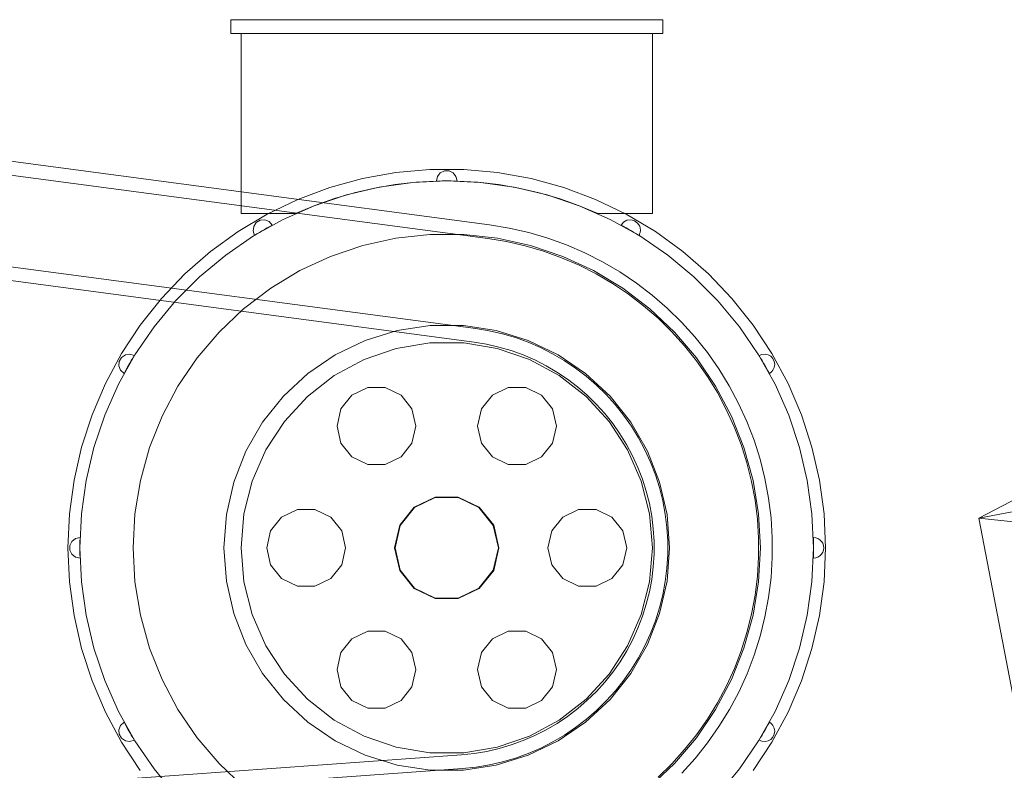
# Model space of a CAD drawing. Header units: millimetres. Extents: x -2233 to 65662, y -50530 to 6847.
# Tile 637 of 656: x 25971 to 26545, y 1487 to 1925. Entities that reach past the tile are written whole.
import ezdxf

# ---------------------------------------------------------------- set-up
doc = ezdxf.new("R2010")
doc.units = ezdxf.units.MM
doc.layers.add('COTAS_P', color=1, linetype='Continuous', lineweight=0)
doc.layers.add('lateral_briquetadora', color=7, linetype='Continuous', lineweight=0)
doc.dimstyles.new('R19_100', dxfattribs={"dimtxt": 250, "dimasz": 150, "dimexe": 150, "dimexo": 80, "dimgap": 100, "dimtad": 1, "dimtih": 1, "dimtoh": 1, "dimdsep": 46, "dimcen": 0.09, "dimadec": 0, "dimazin": 0, "dimtfac": 1, "dimtdec": 4, "dimtofl": 0, "dimtmove": 0, "dimatfit": 3, "dimfxl": 1, "dimtolj": 1, "dimtzin": 0, "dimarcsym": 0})

# ---------------------------------------------------------------- blocks, each defined once
blk = doc.blocks.new('DIM_R32_7')
at = {"layer": 'COTAS_P'}
for p, q in [((24250.07, 2141), (24400.07, 2186)), ((26750.07, 2141), (26600.07, 2186)), ((24250.07, 1241), (24250.07, 2141)), ((24250.07, 2141), (26750.07, 2141)), ((24250.07, 2141), (24400.07, 2096)), ((26750.07, 2141), (26600.07, 2096)), ((26750.07, 1241), (26750.07, 2141))]:
    blk.add_line(p, q, dxfattribs=at)
blk.add_text('2500 P', height=250, dxfattribs=at).set_placement((25500.07, 2241))
blk = doc.blocks.new('DIM_R32_10')
at = {"layer": 'COTAS_P'}
for p, q in [((40140.5, 4243.89), (39984.7, 4259.84)), ((26530.5, 1633.89), (40140.5, 4243.89)), ((40140.5, 4243.89), (40001.65, 4171.45)), ((40310, 3360), (40140.5, 4243.89)), ((26530.5, 1633.89), (26669.34, 1706.34)), ((26700, 750), (26530.5, 1633.89)), ((26530.5, 1633.89), (26686.29, 1617.95))]:
    blk.add_line(p, q, dxfattribs=at)
blk.add_text('13858 P', height=250, rotation=10.85586, dxfattribs=at).set_placement((33316.66, 3037.1))

msp = doc.modelspace()

# ---------------------------------------------------------------- linework, layer by layer
at = {"layer": 'lateral_briquetadora'}
for p, q in [((26245.072, 1804.947), (24498.76, 2036.782)), ((26244.019, 1797.017), (24497.707, 2028.852)), ((26237.044, 1744.478), (24490.733, 1976.313)), ((26235.991, 1736.548), (24489.68, 1968.382)), ((26094.067, 1916.6), (26094.067, 1924.6)), ((26094.067, 1924.6), (26346.067, 1924.6)), ((26346.067, 1924.6), (26346.067, 1916.6)), ((26346.067, 1916.6), (26094.067, 1916.6)), ((26100.067, 1811.6), (26100.067, 1916.6)), ((26100.067, 1916.6), (26340.067, 1916.6)), ((26340.067, 1916.6), (26340.067, 1811.6)), ((26170.89, 1832.059), (26190.402, 1835.6)), ((26190.402, 1835.6), (26210.152, 1837.377)), ((26210.152, 1837.377), (26229.983, 1837.377)), ((26214.662, 1833.203), (26214.067, 1830.6)), ((26216.327, 1835.291), (26214.662, 1833.203)), ((26218.732, 1836.45), (26216.327, 1835.291)), ((26221.403, 1836.45), (26218.732, 1836.45)), ((26223.808, 1835.291), (26221.403, 1836.45)), ((26225.473, 1833.203), (26223.808, 1835.291)), ((26226.067, 1830.6), (26225.473, 1833.203)), ((26229.983, 1837.377), (26249.733, 1835.6)), ((26249.733, 1835.6), (26269.245, 1832.059)), ((26133.209, 1819.816), (26151.775, 1826.783)), ((26151.775, 1826.783), (26170.89, 1832.059)), ((26161.504, 1822.431), (26180.745, 1826.956)), ((26189.923, 1828.466), (26177.976, 1826.42)), ((26180.745, 1826.956), (26200.322, 1829.687)), ((26201.966, 1829.833), (26189.923, 1828.466)), ((26200.322, 1829.687), (26220.067, 1830.6)), ((26214.068, 1830.516), (26201.966, 1829.833)), ((26214.067, 1830.588), (26214.067, 1830.6)), ((26214.068, 1830.576), (26214.067, 1830.588)), ((26214.068, 1830.564), (26214.068, 1830.576)), ((26214.068, 1830.552), (26214.068, 1830.564)), ((26214.068, 1830.516), (26215.782, 1830.557)), ((26214.068, 1830.54), (26214.068, 1830.552)), ((26214.068, 1830.528), (26214.068, 1830.54)), ((26214.068, 1830.516), (26214.068, 1830.528)), ((26215.782, 1830.557), (26217.496, 1830.585)), ((26217.496, 1830.585), (26219.21, 1830.598)), ((26219.21, 1830.598), (26220.925, 1830.598)), ((26220.067, 1830.6), (26239.813, 1829.687)), ((26220.925, 1830.598), (26222.639, 1830.585)), ((26222.639, 1830.585), (26224.353, 1830.557)), ((26224.353, 1830.557), (26226.067, 1830.516)), ((26226.067, 1830.588), (26226.067, 1830.6)), ((26226.067, 1830.576), (26226.067, 1830.588)), ((26226.067, 1830.564), (26226.067, 1830.576)), ((26226.067, 1830.552), (26226.067, 1830.564)), ((26226.067, 1830.54), (26226.067, 1830.552)), ((26226.067, 1830.528), (26226.067, 1830.54)), ((26226.067, 1830.516), (26226.067, 1830.528)), ((26238.169, 1829.833), (26226.067, 1830.516)), ((26250.212, 1828.466), (26238.169, 1829.833)), ((26239.813, 1829.687), (26259.39, 1826.956)), ((26262.159, 1826.42), (26250.212, 1828.466)), ((26259.39, 1826.956), (26278.631, 1822.431)), ((26269.245, 1832.059), (26288.36, 1826.783)), ((26288.36, 1826.783), (26306.926, 1819.816)), ((26142.762, 1816.149), (26161.504, 1822.431)), ((26166.164, 1823.7), (26154.525, 1820.316)), ((26177.976, 1826.42), (26166.164, 1823.7)), ((26273.971, 1823.7), (26262.159, 1826.42)), ((26285.61, 1820.316), (26273.971, 1823.7)), ((26278.631, 1822.431), (26297.373, 1816.149)), ((26115.343, 1811.212), (26133.209, 1819.816)), ((26124.679, 1808.165), (26142.762, 1816.149)), ((26143.096, 1816.278), (26131.914, 1811.6)), ((26154.525, 1820.316), (26143.096, 1816.278)), ((26297.039, 1816.278), (26285.61, 1820.316)), ((26308.221, 1811.6), (26297.039, 1816.278)), ((26297.373, 1816.149), (26315.455, 1808.165)), ((26306.926, 1819.816), (26324.792, 1811.212)), ((26098.319, 1801.041), (26115.343, 1811.212)), ((26131.914, 1811.6), (26100.067, 1811.6)), ((26340.067, 1811.6), (26308.221, 1811.6)), ((26324.792, 1811.212), (26341.816, 1801.041)), ((26107.089, 1801.421), (26107.469, 1804.088)), ((26107.411, 1798.546), (26124.679, 1808.165)), ((26107.469, 1804.088), (26108.978, 1806.32)), ((26108.978, 1806.32), (26111.31, 1807.666)), ((26111.31, 1807.666), (26113.997, 1807.857)), ((26113.997, 1807.857), (26116.497, 1806.853)), ((26115.302, 1803.202), (26116.8, 1804.035)), ((26116.497, 1806.853), (26118.305, 1804.856)), ((26116.8, 1804.035), (26118.305, 1804.856)), ((26256.546, 1803.065), (26245.072, 1804.947)), ((26315.455, 1808.165), (26332.724, 1798.546)), ((26321.83, 1804.856), (26323.27, 1806.575)), ((26321.83, 1804.856), (26323.335, 1804.035)), ((26323.27, 1806.575), (26325.242, 1807.645)), ((26323.335, 1804.035), (26324.833, 1803.202)), ((26325.242, 1807.645), (26327.468, 1807.916)), ((26327.468, 1807.916), (26329.638, 1807.351)), ((26329.638, 1807.351), (26331.449, 1806.028)), ((26331.449, 1806.028), (26332.648, 1804.133)), ((26332.648, 1804.133), (26333.067, 1801.929)), ((26082.276, 1789.385), (26098.319, 1801.041)), ((26091.104, 1787.376), (26107.411, 1798.546)), ((26107.914, 1798.857), (26107.089, 1801.421)), ((26107.914, 1798.857), (26109.378, 1799.749)), ((26109.378, 1799.749), (26110.848, 1800.63)), ((26110.848, 1800.63), (26112.326, 1801.499)), ((26112.326, 1801.499), (26113.811, 1802.357)), ((26113.811, 1802.357), (26115.302, 1803.202)), ((26190.461, 1797.189), (26210.16, 1799.332)), ((26210.16, 1799.332), (26229.975, 1799.332)), ((26229.975, 1799.332), (26249.674, 1797.189)), ((26267.884, 1800.485), (26256.546, 1803.065)), ((26279.042, 1797.216), (26267.884, 1800.485)), ((26324.833, 1803.202), (26326.324, 1802.357)), ((26326.324, 1802.357), (26327.809, 1801.499)), ((26327.809, 1801.499), (26329.287, 1800.63)), ((26329.287, 1800.63), (26330.757, 1799.749)), ((26330.757, 1799.749), (26332.221, 1798.857)), ((26332.442, 1799.261), (26332.221, 1798.857)), ((26332.63, 1799.682), (26332.442, 1799.261)), ((26332.787, 1800.115), (26332.63, 1799.682)), ((26332.724, 1798.546), (26349.031, 1787.376)), ((26332.909, 1800.559), (26332.787, 1800.115)), ((26332.997, 1801.011), (26332.909, 1800.559)), ((26333.05, 1801.469), (26332.997, 1801.011)), ((26333.067, 1801.929), (26333.05, 1801.469)), ((26341.816, 1801.041), (26357.859, 1789.385)), ((26152.332, 1786.603), (26171.11, 1792.93)), ((26171.11, 1792.93), (26190.461, 1797.189)), ((26255.01, 1795.214), (26244.019, 1797.017)), ((26249.674, 1797.189), (26269.025, 1792.93)), ((26265.87, 1792.742), (26255.01, 1795.214)), ((26276.559, 1789.611), (26265.87, 1792.742)), ((26269.025, 1792.93), (26287.803, 1786.603)), ((26289.98, 1793.27), (26279.042, 1797.216)), ((26300.656, 1788.663), (26289.98, 1793.27)), ((26067.343, 1776.338), (26082.276, 1789.385)), ((26075.897, 1774.748), (26091.104, 1787.376)), ((26134.349, 1778.283), (26152.332, 1786.603)), ((26287.036, 1785.831), (26276.559, 1789.611)), ((26287.803, 1786.603), (26305.786, 1778.283)), ((26311.03, 1783.411), (26300.656, 1788.663)), ((26349.031, 1787.376), (26364.238, 1774.748)), ((26357.859, 1789.385), (26372.792, 1776.338)), ((26297.262, 1781.418), (26287.036, 1785.831)), ((26307.2, 1776.387), (26297.262, 1781.418)), ((26321.063, 1777.535), (26311.03, 1783.411)), ((26053.639, 1762.004), (26067.343, 1776.338)), ((26117.37, 1768.067), (26134.349, 1778.283)), ((26305.786, 1778.283), (26322.765, 1768.067)), ((26316.81, 1770.758), (26307.2, 1776.387)), ((26330.718, 1771.055), (26321.063, 1777.535)), ((26372.792, 1776.338), (26386.496, 1762.004)), ((26061.92, 1760.771), (26075.897, 1774.748)), ((26326.059, 1764.552), (26316.81, 1770.758)), ((26339.959, 1763.998), (26330.718, 1771.055)), ((26364.238, 1774.748), (26378.215, 1760.771)), ((26101.596, 1756.076), (26117.37, 1768.067)), ((26322.765, 1768.067), (26338.539, 1756.076)), ((26334.911, 1757.792), (26326.059, 1764.552)), ((26348.75, 1756.388), (26339.959, 1763.998)), ((26041.275, 1746.501), (26053.639, 1762.004)), ((26049.292, 1745.564), (26061.92, 1760.771)), ((26343.332, 1750.502), (26334.911, 1757.792)), ((26378.215, 1760.771), (26390.843, 1745.564)), ((26386.496, 1762.004), (26398.86, 1746.501)), ((26087.21, 1742.449), (26101.596, 1756.076)), ((26338.539, 1756.076), (26352.925, 1742.449)), ((26357.06, 1748.255), (26348.75, 1756.388)), ((26030.35, 1729.951), (26041.275, 1746.501)), ((26351.292, 1742.712), (26343.332, 1750.502)), ((26364.857, 1739.629), (26357.06, 1748.255)), ((26398.86, 1746.501), (26409.785, 1729.951)), ((26038.121, 1729.256), (26049.292, 1745.564)), ((26074.382, 1727.347), (26087.21, 1742.449)), ((26172.573, 1737.614), (26191.14, 1743.341)), ((26191.14, 1743.341), (26210.353, 1746.236)), ((26210.353, 1746.236), (26229.782, 1746.236)), ((26229.782, 1746.236), (26248.995, 1743.341)), ((26244.835, 1743.2), (26237.044, 1744.478)), ((26252.532, 1741.448), (26244.835, 1743.2)), ((26248.995, 1743.341), (26267.562, 1737.614)), ((26260.108, 1739.228), (26252.532, 1741.448)), ((26358.76, 1734.449), (26351.292, 1742.712)), ((26352.925, 1742.449), (26365.753, 1727.347)), ((26390.843, 1745.564), (26402.014, 1729.256)), ((26155.067, 1729.183), (26172.573, 1737.614)), ((26190.609, 1732.928), (26210.158, 1736.19)), ((26210.158, 1736.19), (26229.977, 1736.19)), ((26229.977, 1736.19), (26249.526, 1732.928)), ((26243.299, 1735.349), (26235.991, 1736.548)), ((26250.519, 1733.706), (26243.299, 1735.349)), ((26267.534, 1736.55), (26260.108, 1739.228)), ((26274.783, 1733.421), (26267.534, 1736.55)), ((26267.562, 1737.614), (26285.067, 1729.183)), ((26372.111, 1730.542), (26364.857, 1739.629)), ((26020.953, 1712.488), (26030.35, 1729.951)), ((26028.503, 1711.988), (26038.121, 1729.256)), ((26030.348, 1727.69), (26032.58, 1729.198)), ((26032.58, 1729.198), (26035.246, 1729.578)), ((26035.246, 1729.578), (26037.811, 1728.754)), ((26139.014, 1718.238), (26155.067, 1729.183)), ((26171.864, 1726.493), (26190.609, 1732.928)), ((26249.526, 1732.928), (26268.271, 1726.493)), ((26257.625, 1731.624), (26250.519, 1733.706)), ((26264.591, 1729.111), (26257.625, 1731.624)), ((26271.389, 1726.177), (26264.591, 1729.111)), ((26281.826, 1729.856), (26274.783, 1733.421)), ((26288.638, 1725.866), (26281.826, 1729.856)), ((26285.067, 1729.183), (26301.121, 1718.238)), ((26365.709, 1725.744), (26358.76, 1734.449)), ((26378.796, 1721.028), (26372.111, 1730.542)), ((26402.014, 1729.256), (26411.632, 1711.988)), ((26402.324, 1728.754), (26403.992, 1729.433)), ((26403.992, 1729.433), (26405.785, 1729.587)), ((26405.785, 1729.587), (26407.544, 1729.203)), ((26407.544, 1729.203), (26409.11, 1728.313)), ((26409.785, 1729.951), (26419.182, 1712.488)), ((26028.811, 1722.67), (26029.001, 1725.357)), ((26029.001, 1725.357), (26030.348, 1727.69)), ((26034.311, 1722.857), (26035.168, 1724.341)), ((26035.168, 1724.341), (26036.037, 1725.819)), ((26036.037, 1725.819), (26036.918, 1727.29)), ((26036.918, 1727.29), (26037.811, 1728.754)), ((26063.263, 1710.946), (26074.382, 1727.347)), ((26154.434, 1717.06), (26171.864, 1726.493)), ((26268.271, 1726.493), (26285.701, 1717.06)), ((26277.996, 1722.832), (26271.389, 1726.177)), ((26295.193, 1721.467), (26288.638, 1725.866)), ((26372.113, 1716.631), (26365.709, 1725.744)), ((26365.753, 1727.347), (26376.872, 1710.946)), ((26402.324, 1728.754), (26403.217, 1727.29)), ((26403.217, 1727.29), (26404.098, 1725.819)), ((26404.098, 1725.819), (26404.967, 1724.341)), ((26404.967, 1724.341), (26405.824, 1722.857)), ((26409.11, 1728.313), (26410.341, 1727)), ((26410.341, 1727), (26411.127, 1725.38)), ((26411.127, 1725.38), (26411.397, 1723.6)), ((26411.397, 1723.6), (26411.328, 1722.694)), ((26029.815, 1720.171), (26028.811, 1722.67)), ((26031.811, 1718.362), (26029.815, 1720.171)), ((26031.811, 1718.362), (26032.632, 1719.867)), ((26032.632, 1719.867), (26033.466, 1721.365)), ((26033.466, 1721.365), (26034.311, 1722.857)), ((26124.771, 1705.022), (26139.014, 1718.238)), ((26284.386, 1719.09), (26277.996, 1722.832)), ((26290.534, 1714.964), (26284.386, 1719.09)), ((26301.467, 1716.675), (26295.193, 1721.467)), ((26301.121, 1718.238), (26315.364, 1705.022)), ((26384.887, 1711.123), (26378.796, 1721.028)), ((26405.824, 1722.857), (26406.669, 1721.365)), ((26406.669, 1721.365), (26407.503, 1719.867)), ((26407.503, 1719.867), (26408.324, 1718.362)), ((26409.081, 1718.864), (26408.324, 1718.362)), ((26409.754, 1719.475), (26409.081, 1718.864)), ((26410.327, 1720.18), (26409.754, 1719.475)), ((26410.787, 1720.964), (26410.327, 1720.18)), ((26411.123, 1721.809), (26410.787, 1720.964)), ((26411.328, 1722.694), (26411.123, 1721.809)), ((26013.16, 1694.254), (26020.953, 1712.488)), ((26020.518, 1693.906), (26028.503, 1711.988)), ((26138.794, 1704.887), (26154.434, 1717.06)), ((26285.701, 1717.06), (26301.341, 1704.887)), ((26296.419, 1710.469), (26290.534, 1714.964)), ((26307.436, 1711.509), (26301.467, 1716.675)), ((26377.947, 1707.143), (26372.113, 1716.631)), ((26411.632, 1711.988), (26419.617, 1693.906)), ((26419.182, 1712.488), (26426.975, 1694.254)), ((26053.981, 1693.44), (26063.263, 1710.946)), ((26164.727, 1705.596), (26173.95, 1710.037)), ((26173.95, 1710.037), (26184.185, 1710.037)), ((26184.185, 1710.037), (26193.408, 1705.596)), ((26246.727, 1705.596), (26255.95, 1710.037)), ((26255.95, 1710.037), (26266.185, 1710.037)), ((26266.185, 1710.037), (26275.408, 1705.596)), ((26302.018, 1705.623), (26296.419, 1710.469)), ((26313.078, 1705.987), (26307.436, 1711.509)), ((26376.872, 1710.946), (26386.154, 1693.44)), ((26383.19, 1697.316), (26377.947, 1707.143)), ((26390.36, 1700.864), (26384.887, 1711.123)), ((26112.656, 1689.832), (26124.771, 1705.022)), ((26125.371, 1690.306), (26138.794, 1704.887)), ((26158.345, 1697.593), (26164.727, 1705.596)), ((26193.408, 1705.596), (26199.79, 1697.593)), ((26240.345, 1697.593), (26246.727, 1705.596)), ((26275.408, 1705.596), (26281.79, 1697.593)), ((26301.341, 1704.887), (26314.764, 1690.306)), ((26307.31, 1700.443), (26302.018, 1705.623)), ((26312.275, 1694.95), (26307.31, 1700.443)), ((26318.372, 1700.13), (26313.078, 1705.987)), ((26315.364, 1705.022), (26327.479, 1689.832)), ((26395.195, 1690.29), (26390.36, 1700.864)), ((26156.067, 1687.614), (26158.345, 1697.593)), ((26199.79, 1697.593), (26202.067, 1687.614)), ((26238.067, 1687.614), (26240.345, 1697.593)), ((26281.79, 1697.593), (26284.067, 1687.614)), ((26316.895, 1689.163), (26312.275, 1694.95)), ((26323.297, 1693.96), (26318.372, 1700.13)), ((26387.822, 1687.187), (26383.19, 1697.316)), ((26007.032, 1675.394), (26013.16, 1694.254)), ((26014.237, 1675.164), (26020.518, 1693.906)), ((26046.647, 1675.032), (26053.981, 1693.44)), ((26102.942, 1673.005), (26112.656, 1689.832)), ((26114.531, 1673.714), (26125.371, 1690.306)), ((26314.764, 1690.306), (26325.604, 1673.714)), ((26321.153, 1683.104), (26316.895, 1689.163)), ((26327.836, 1687.501), (26323.297, 1693.96)), ((26327.479, 1689.832), (26337.193, 1673.005)), ((26386.154, 1693.44), (26393.488, 1675.032)), ((26399.375, 1679.44), (26395.195, 1690.29)), ((26419.617, 1693.906), (26425.898, 1675.164)), ((26426.975, 1694.254), (26433.103, 1675.394)), ((26158.345, 1677.635), (26156.067, 1687.614)), ((26202.067, 1687.614), (26199.79, 1677.635)), ((26240.345, 1677.635), (26238.067, 1687.614)), ((26284.067, 1687.614), (26281.79, 1677.635)), ((26331.971, 1680.776), (26327.836, 1687.501)), ((26391.825, 1676.794), (26387.822, 1687.187)), ((26164.727, 1669.632), (26158.345, 1677.635)), ((26199.79, 1677.635), (26193.408, 1669.632)), ((26246.727, 1669.632), (26240.345, 1677.635)), ((26281.79, 1677.635), (26275.408, 1669.632)), ((26325.031, 1676.796), (26321.153, 1683.104)), ((26335.687, 1673.811), (26331.971, 1680.776)), ((26402.883, 1668.354), (26399.375, 1679.44)), ((26002.619, 1656.061), (26007.032, 1675.394)), ((26009.711, 1655.922), (26014.237, 1675.164)), ((26041.346, 1655.94), (26046.647, 1675.032)), ((26095.843, 1654.918), (26102.942, 1673.005)), ((26106.569, 1655.564), (26114.531, 1673.714)), ((26328.517, 1670.263), (26325.031, 1676.796)), ((26325.604, 1673.714), (26333.566, 1655.564)), ((26338.97, 1666.632), (26335.687, 1673.811)), ((26337.193, 1673.005), (26344.292, 1654.918)), ((26395.186, 1666.175), (26391.825, 1676.794)), ((26393.488, 1675.032), (26398.789, 1655.94)), ((26425.898, 1675.164), (26430.424, 1655.922)), ((26433.103, 1675.394), (26437.516, 1656.061)), ((26173.95, 1665.191), (26164.727, 1669.632)), ((26193.408, 1669.632), (26184.185, 1665.191)), ((26255.95, 1665.191), (26246.727, 1669.632)), ((26275.408, 1669.632), (26266.185, 1665.191)), ((26331.596, 1663.529), (26328.517, 1670.263)), ((26341.808, 1659.265), (26338.97, 1666.632)), ((26397.89, 1655.37), (26395.186, 1666.175)), ((26405.706, 1657.074), (26402.883, 1668.354)), ((26184.185, 1665.191), (26173.95, 1665.191)), ((26266.185, 1665.191), (26255.95, 1665.191)), ((26334.258, 1656.619), (26331.596, 1663.529)), ((25999.957, 1636.41), (26002.619, 1656.061)), ((26006.98, 1636.345), (26009.711, 1655.922)), ((26038.14, 1636.386), (26041.346, 1655.94)), ((26091.519, 1635.975), (26095.843, 1654.918)), ((26101.704, 1636.351), (26106.569, 1655.564)), ((26333.566, 1655.564), (26338.431, 1636.351)), ((26336.492, 1649.559), (26334.258, 1656.619)), ((26344.19, 1651.738), (26341.808, 1659.265)), ((26344.292, 1654.918), (26348.615, 1635.975)), ((26399.929, 1644.42), (26397.89, 1655.37)), ((26398.789, 1655.94), (26401.995, 1636.386)), ((26407.835, 1645.643), (26405.706, 1657.074)), ((26430.424, 1655.922), (26433.155, 1636.345)), ((26437.516, 1656.061), (26440.178, 1636.41)), ((26338.29, 1642.376), (26336.492, 1649.559)), ((26346.107, 1644.08), (26344.19, 1651.738)), ((26201.113, 1640.368), (26213.303, 1646.238)), ((26213.356, 1646.006), (26201.261, 1640.182)), ((26213.303, 1646.238), (26226.832, 1646.238)), ((26226.779, 1646.006), (26213.356, 1646.006)), ((26238.873, 1640.182), (26226.779, 1646.006)), ((26226.832, 1646.238), (26239.022, 1640.368)), ((26347.551, 1636.319), (26346.107, 1644.08)), ((26401.294, 1633.366), (26399.929, 1644.42)), ((26409.26, 1634.103), (26407.835, 1645.643)), ((26123.727, 1634.582), (26132.95, 1639.023)), ((26132.95, 1639.023), (26143.185, 1639.023)), ((26143.185, 1639.023), (26152.408, 1634.582)), ((26192.678, 1629.79), (26201.113, 1640.368)), ((26201.261, 1640.182), (26192.892, 1629.687)), ((26247.243, 1629.687), (26238.873, 1640.182)), ((26239.022, 1640.368), (26247.457, 1629.79)), ((26287.727, 1634.582), (26296.95, 1639.023)), ((26296.95, 1639.023), (26307.185, 1639.023)), ((26307.185, 1639.023), (26316.408, 1634.582)), ((26339.645, 1635.096), (26338.29, 1642.376)), ((25999.067, 1616.6), (25999.957, 1636.41)), ((26006.067, 1616.6), (26006.98, 1636.345)), ((26037.067, 1616.6), (26038.14, 1636.386)), ((26090.067, 1616.6), (26091.519, 1635.975)), ((26100.067, 1616.6), (26101.704, 1636.351)), ((26117.345, 1626.579), (26123.727, 1634.582)), ((26152.408, 1634.582), (26158.79, 1626.579)), ((26281.345, 1626.579), (26287.727, 1634.582)), ((26316.408, 1634.582), (26322.79, 1626.579)), ((26338.431, 1636.351), (26340.067, 1616.6)), ((26340.553, 1627.747), (26339.645, 1635.096)), ((26348.519, 1628.484), (26347.551, 1636.319)), ((26348.615, 1635.975), (26350.067, 1616.6)), ((26401.98, 1622.25), (26401.294, 1633.366)), ((26401.995, 1636.386), (26403.067, 1616.6)), ((26409.976, 1622.498), (26409.26, 1634.103)), ((26433.155, 1636.345), (26434.067, 1616.6)), ((26440.178, 1636.41), (26441.067, 1616.6)), ((26115.067, 1616.6), (26117.345, 1626.579)), ((26158.79, 1626.579), (26161.067, 1616.6)), ((26189.667, 1616.6), (26192.678, 1629.79)), ((26192.892, 1629.687), (26189.905, 1616.6)), ((26250.23, 1616.6), (26247.243, 1629.687)), ((26247.457, 1629.79), (26250.467, 1616.6)), ((26279.067, 1616.6), (26281.345, 1626.579)), ((26322.79, 1626.579), (26325.067, 1616.6)), ((26341.009, 1620.356), (26340.553, 1627.747)), ((26349.005, 1620.604), (26348.519, 1628.484)), ((26000.221, 1617.947), (26001.399, 1620.369)), ((26001.399, 1620.369), (26003.518, 1622.032)), ((26003.518, 1622.032), (26006.152, 1622.599)), ((26006.083, 1619.171), (26006.095, 1620.029)), ((26006.095, 1620.029), (26006.11, 1620.886)), ((26006.11, 1620.886), (26006.129, 1621.743)), ((26006.129, 1621.743), (26006.152, 1622.599)), ((26341.012, 1612.951), (26341.009, 1620.356)), ((26349.009, 1612.71), (26349.005, 1620.604)), ((26401.985, 1611.112), (26401.98, 1622.25)), ((26409.981, 1610.87), (26409.976, 1622.498)), ((26433.983, 1622.599), (26434.006, 1621.743)), ((26433.983, 1622.599), (26435.332, 1622.465)), ((26434.006, 1621.743), (26434.025, 1620.886)), ((26434.025, 1620.886), (26434.04, 1620.029)), ((26434.04, 1620.029), (26434.052, 1619.171)), ((26435.332, 1622.465), (26436.617, 1622.032)), ((26436.617, 1622.032), (26437.771, 1621.321)), ((26437.771, 1621.321), (26438.736, 1620.369)), ((26438.736, 1620.369), (26439.463, 1619.225)), ((25999.957, 1596.79), (25999.067, 1616.6)), ((26000.221, 1615.253), (26000.221, 1617.947)), ((26001.399, 1612.831), (26000.221, 1615.253)), ((26006.067, 1616.6), (26006.069, 1617.457)), ((26006.98, 1596.855), (26006.067, 1616.6)), ((26006.069, 1615.743), (26006.067, 1616.6)), ((26006.069, 1617.457), (26006.074, 1618.314)), ((26006.074, 1614.886), (26006.069, 1615.743)), ((26006.074, 1618.314), (26006.083, 1619.171)), ((26006.083, 1614.029), (26006.074, 1614.886)), ((26038.14, 1596.814), (26037.067, 1616.6)), ((26091.519, 1597.225), (26090.067, 1616.6)), ((26101.704, 1596.849), (26100.067, 1616.6)), ((26117.345, 1606.621), (26115.067, 1616.6)), ((26161.067, 1616.6), (26158.79, 1606.621)), ((26192.678, 1603.41), (26189.667, 1616.6)), ((26189.905, 1616.6), (26192.892, 1603.513)), ((26247.243, 1603.513), (26250.23, 1616.6)), ((26250.467, 1616.6), (26247.457, 1603.41)), ((26281.345, 1606.621), (26279.067, 1616.6)), ((26325.067, 1616.6), (26322.79, 1606.621)), ((26340.067, 1616.6), (26338.431, 1596.849)), ((26350.067, 1616.6), (26348.615, 1597.225)), ((26403.067, 1616.6), (26401.995, 1596.814)), ((26434.067, 1616.6), (26433.155, 1596.855)), ((26434.052, 1619.171), (26434.061, 1618.314)), ((26434.061, 1614.886), (26434.052, 1614.029)), ((26434.061, 1618.314), (26434.066, 1617.457)), ((26434.066, 1615.743), (26434.061, 1614.886)), ((26434.066, 1617.457), (26434.067, 1616.6)), ((26434.067, 1616.6), (26434.066, 1615.743)), ((26439.463, 1619.225), (26439.914, 1617.947)), ((26439.914, 1615.253), (26439.463, 1613.975)), ((26439.914, 1617.947), (26440.067, 1616.6)), ((26440.067, 1616.6), (26439.914, 1615.253)), ((26441.067, 1616.6), (26440.178, 1596.79)), ((26003.518, 1611.168), (26001.399, 1612.831)), ((26006.152, 1610.601), (26003.518, 1611.168)), ((26006.095, 1613.171), (26006.083, 1614.029)), ((26006.11, 1612.314), (26006.095, 1613.171)), ((26006.129, 1611.457), (26006.11, 1612.314)), ((26006.152, 1610.601), (26006.129, 1611.457)), ((26340.563, 1605.56), (26341.012, 1612.951)), ((26348.529, 1604.83), (26349.009, 1612.71)), ((26401.308, 1599.994), (26401.985, 1611.112)), ((26409.275, 1599.264), (26409.981, 1610.87)), ((26434.006, 1611.457), (26433.983, 1610.601)), ((26435.332, 1610.735), (26433.983, 1610.601)), ((26434.025, 1612.314), (26434.006, 1611.457)), ((26434.04, 1613.171), (26434.025, 1612.314)), ((26434.052, 1614.029), (26434.04, 1613.171)), ((26436.617, 1611.168), (26435.332, 1610.735)), ((26437.771, 1611.879), (26436.617, 1611.168)), ((26438.736, 1612.831), (26437.771, 1611.879)), ((26439.463, 1613.975), (26438.736, 1612.831)), ((26123.727, 1598.618), (26117.345, 1606.621)), ((26158.79, 1606.621), (26152.408, 1598.618)), ((26201.113, 1592.832), (26192.678, 1603.41)), ((26192.892, 1603.513), (26201.261, 1593.018)), ((26238.873, 1593.018), (26247.243, 1603.513)), ((26247.457, 1603.41), (26239.022, 1592.832)), ((26287.727, 1598.618), (26281.345, 1606.621)), ((26322.79, 1606.621), (26316.408, 1598.618)), ((26339.662, 1598.21), (26340.563, 1605.56)), ((26347.569, 1596.994), (26348.529, 1604.83)), ((26095.843, 1578.282), (26091.519, 1597.225)), ((26132.95, 1594.177), (26123.727, 1598.618)), ((26152.408, 1598.618), (26143.185, 1594.177)), ((26296.95, 1594.177), (26287.727, 1598.618)), ((26316.408, 1598.618), (26307.185, 1594.177)), ((26338.313, 1590.929), (26339.662, 1598.21)), ((26348.615, 1597.225), (26344.292, 1578.282)), ((26346.131, 1589.232), (26347.569, 1596.994)), ((26399.953, 1588.939), (26401.308, 1599.994)), ((26407.86, 1587.723), (26409.275, 1599.264)), ((26002.619, 1577.139), (25999.957, 1596.79)), ((26009.711, 1577.278), (26006.98, 1596.855)), ((26041.346, 1577.26), (26038.14, 1596.814)), ((26106.569, 1577.636), (26101.704, 1596.849)), ((26143.185, 1594.177), (26132.95, 1594.177)), ((26213.303, 1586.962), (26201.113, 1592.832)), ((26201.261, 1593.018), (26213.356, 1587.194)), ((26226.779, 1587.194), (26238.873, 1593.018)), ((26239.022, 1592.832), (26226.832, 1586.962)), ((26307.185, 1594.177), (26296.95, 1594.177)), ((26338.431, 1596.849), (26333.566, 1577.636)), ((26401.995, 1596.814), (26398.789, 1577.26)), ((26433.155, 1596.855), (26430.424, 1577.278)), ((26440.178, 1596.79), (26437.516, 1577.139)), ((26226.832, 1586.962), (26213.303, 1586.962)), ((26213.356, 1587.194), (26226.779, 1587.194)), ((26336.521, 1583.744), (26338.313, 1590.929)), ((26344.221, 1581.572), (26346.131, 1589.232)), ((26397.924, 1577.987), (26399.953, 1588.939)), ((26405.742, 1576.29), (26407.86, 1587.723)), ((26334.293, 1576.682), (26336.521, 1583.744)), ((26341.846, 1574.043), (26344.221, 1581.572)), ((26007.032, 1557.806), (26002.619, 1577.139)), ((26014.237, 1558.036), (26009.711, 1577.278)), ((26046.647, 1558.168), (26041.346, 1577.26)), ((26102.942, 1560.195), (26095.843, 1578.282)), ((26114.531, 1559.486), (26106.569, 1577.636)), ((26333.566, 1577.636), (26325.604, 1559.486)), ((26331.638, 1569.77), (26334.293, 1576.682)), ((26344.292, 1578.282), (26337.193, 1560.195)), ((26339.014, 1566.674), (26341.846, 1574.043)), ((26398.789, 1577.26), (26393.488, 1558.168)), ((26395.229, 1567.18), (26397.924, 1577.987)), ((26402.929, 1565.008), (26405.742, 1576.29)), ((26430.424, 1577.278), (26425.898, 1558.036)), ((26437.516, 1577.139), (26433.103, 1557.806)), ((26328.564, 1563.033), (26331.638, 1569.77)), ((26158.345, 1555.565), (26164.727, 1563.568)), ((26164.727, 1563.568), (26173.95, 1568.009)), ((26173.95, 1568.009), (26184.185, 1568.009)), ((26184.185, 1568.009), (26193.408, 1563.568)), ((26193.408, 1563.568), (26199.79, 1555.565)), ((26240.345, 1555.565), (26246.727, 1563.568)), ((26246.727, 1563.568), (26255.95, 1568.009)), ((26255.95, 1568.009), (26266.185, 1568.009)), ((26266.185, 1568.009), (26275.408, 1563.568)), ((26275.408, 1563.568), (26281.79, 1555.565)), ((26325.085, 1556.497), (26328.564, 1563.033)), ((26335.738, 1559.491), (26339.014, 1566.674)), ((26391.878, 1556.558), (26395.229, 1567.18)), ((26399.431, 1553.919), (26402.929, 1565.008)), ((26013.16, 1538.946), (26007.032, 1557.806)), ((26020.518, 1539.294), (26014.237, 1558.036)), ((26053.981, 1539.76), (26046.647, 1558.168)), ((26112.656, 1543.368), (26102.942, 1560.195)), ((26125.371, 1542.894), (26114.531, 1559.486)), ((26325.604, 1559.486), (26314.764, 1542.894)), ((26337.193, 1560.195), (26327.479, 1543.368)), ((26332.028, 1552.523), (26335.738, 1559.491)), ((26393.488, 1558.168), (26386.154, 1539.76)), ((26425.898, 1558.036), (26419.617, 1539.294)), ((26433.103, 1557.806), (26426.975, 1538.946)), ((26156.067, 1545.586), (26158.345, 1555.565)), ((26199.79, 1555.565), (26202.067, 1545.586)), ((26238.067, 1545.586), (26240.345, 1555.565)), ((26281.79, 1555.565), (26284.067, 1545.586)), ((26321.211, 1550.185), (26325.085, 1556.497)), ((26327.899, 1545.794), (26332.028, 1552.523)), ((26387.884, 1546.161), (26391.878, 1556.558)), ((26395.261, 1543.065), (26399.431, 1553.919)), ((26158.345, 1535.607), (26156.067, 1545.586)), ((26202.067, 1545.586), (26199.79, 1535.607)), ((26240.345, 1535.607), (26238.067, 1545.586)), ((26284.067, 1545.586), (26281.79, 1535.607)), ((26316.96, 1544.123), (26321.211, 1550.185)), ((26323.366, 1539.331), (26327.899, 1545.794)), ((26383.261, 1536.028), (26387.884, 1546.161)), ((26063.263, 1522.254), (26053.981, 1539.76)), ((26124.771, 1528.178), (26112.656, 1543.368)), ((26138.794, 1528.313), (26125.371, 1542.894)), ((26314.764, 1542.894), (26301.341, 1528.313)), ((26312.345, 1538.332), (26316.96, 1544.123)), ((26327.479, 1543.368), (26315.364, 1528.178)), ((26386.154, 1539.76), (26376.872, 1522.254)), ((26390.435, 1532.487), (26395.261, 1543.065)), ((26020.953, 1520.712), (26013.16, 1538.946)), ((26028.503, 1521.212), (26020.518, 1539.294)), ((26164.727, 1527.604), (26158.345, 1535.607)), ((26199.79, 1535.607), (26193.408, 1527.604)), ((26246.727, 1527.604), (26240.345, 1535.607)), ((26281.79, 1535.607), (26275.408, 1527.604)), ((26307.384, 1532.834), (26312.345, 1538.332)), ((26318.446, 1533.157), (26323.366, 1539.331)), ((26378.027, 1526.197), (26383.261, 1536.028)), ((26419.617, 1539.294), (26411.632, 1521.212)), ((26426.975, 1538.946), (26419.182, 1520.712)), ((26139.014, 1514.962), (26124.771, 1528.178)), ((26154.434, 1516.14), (26138.794, 1528.313)), ((26301.341, 1528.313), (26285.701, 1516.14)), ((26315.364, 1528.178), (26301.121, 1514.962)), ((26302.097, 1527.65), (26307.384, 1532.834)), ((26313.157, 1527.296), (26318.446, 1533.157)), ((26384.97, 1522.223), (26390.435, 1532.487)), ((26173.95, 1523.163), (26164.727, 1527.604)), ((26184.185, 1523.163), (26173.95, 1523.163)), ((26193.408, 1527.604), (26184.185, 1523.163)), ((26255.95, 1523.163), (26246.727, 1527.604)), ((26266.185, 1523.163), (26255.95, 1523.163)), ((26275.408, 1527.604), (26266.185, 1523.163)), ((26290.622, 1518.299), (26296.502, 1522.799)), ((26296.502, 1522.799), (26302.097, 1527.65)), ((26307.52, 1521.769), (26313.157, 1527.296)), ((26372.201, 1516.704), (26378.027, 1526.197)), ((26030.35, 1503.249), (26020.953, 1520.712)), ((26038.121, 1503.944), (26028.503, 1521.212)), ((26074.382, 1505.853), (26063.263, 1522.254)), ((26284.476, 1514.167), (26290.622, 1518.299)), ((26295.286, 1511.8), (26301.556, 1516.597)), ((26301.556, 1516.597), (26307.52, 1521.769)), ((26376.872, 1522.254), (26365.753, 1505.853)), ((26365.806, 1507.585), (26372.201, 1516.704)), ((26378.889, 1512.313), (26384.97, 1522.223)), ((26411.632, 1521.212), (26402.014, 1503.944)), ((26419.182, 1520.712), (26409.785, 1503.249)), ((26028.811, 1510.53), (26029.815, 1513.029)), ((26029.815, 1513.029), (26031.811, 1514.838)), ((26032.632, 1513.333), (26031.811, 1514.838)), ((26033.466, 1511.835), (26032.632, 1513.333)), ((26034.311, 1510.343), (26033.466, 1511.835)), ((26155.067, 1504.017), (26139.014, 1514.962)), ((26171.864, 1506.707), (26154.434, 1516.14)), ((26285.701, 1516.14), (26268.271, 1506.707)), ((26278.09, 1510.419), (26284.476, 1514.167)), ((26301.121, 1514.962), (26285.067, 1504.017)), ((26288.735, 1507.395), (26295.286, 1511.8)), ((26372.212, 1502.793), (26378.889, 1512.313)), ((26406.669, 1511.835), (26405.824, 1510.343)), ((26407.503, 1513.333), (26406.669, 1511.835)), ((26408.324, 1514.838), (26407.503, 1513.333)), ((26408.324, 1514.838), (26409.081, 1514.336)), ((26409.081, 1514.336), (26409.754, 1513.725)), ((26409.754, 1513.725), (26410.327, 1513.02)), ((26410.327, 1513.02), (26410.787, 1512.236)), ((26410.787, 1512.236), (26411.123, 1511.391)), ((26411.123, 1511.391), (26411.328, 1510.506)), ((26029.001, 1507.843), (26028.811, 1510.53)), ((26030.348, 1505.51), (26029.001, 1507.843)), ((26032.58, 1504.002), (26030.348, 1505.51)), ((26035.168, 1508.859), (26034.311, 1510.343)), ((26036.037, 1507.381), (26035.168, 1508.859)), ((26036.918, 1505.91), (26036.037, 1507.381)), ((26037.811, 1504.446), (26036.918, 1505.91)), ((26087.21, 1490.751), (26074.382, 1505.853)), ((26190.609, 1500.272), (26171.864, 1506.707)), ((26268.271, 1506.707), (26249.526, 1500.272)), ((26264.69, 1504.129), (26271.486, 1507.069)), ((26271.486, 1507.069), (26278.09, 1510.419)), ((26281.926, 1503.399), (26288.735, 1507.395)), ((26365.753, 1505.853), (26352.925, 1490.751)), ((26358.865, 1498.874), (26365.806, 1507.585)), ((26403.217, 1505.91), (26402.324, 1504.446)), ((26404.098, 1507.381), (26403.217, 1505.91)), ((26404.967, 1508.859), (26404.098, 1507.381)), ((26405.824, 1510.343), (26404.967, 1508.859)), ((26410.341, 1506.2), (26409.11, 1504.887)), ((26411.127, 1507.82), (26410.341, 1506.2)), ((26411.397, 1509.6), (26411.127, 1507.82)), ((26411.328, 1510.506), (26411.397, 1509.6)), ((26041.275, 1486.699), (26030.35, 1503.249)), ((26035.246, 1503.622), (26032.58, 1504.002)), ((26037.811, 1504.446), (26035.246, 1503.622)), ((26049.292, 1487.636), (26038.121, 1503.944)), ((26172.573, 1495.586), (26155.067, 1504.017)), ((26210.158, 1497.01), (26190.609, 1500.272)), ((26249.526, 1500.272), (26229.977, 1497.01)), ((26243.404, 1497.872), (26250.623, 1499.521)), ((26250.623, 1499.521), (26257.727, 1501.61)), ((26257.727, 1501.61), (26264.69, 1504.129)), ((26285.067, 1504.017), (26267.562, 1495.586)), ((26267.641, 1496.693), (26274.886, 1499.827)), ((26274.886, 1499.827), (26281.926, 1503.399)), ((26364.966, 1493.7), (26372.212, 1502.793)), ((26402.014, 1503.944), (26390.843, 1487.636)), ((26409.785, 1503.249), (26398.86, 1486.699)), ((26403.992, 1503.767), (26402.324, 1504.446)), ((26405.785, 1503.613), (26403.992, 1503.767)), ((26407.544, 1503.997), (26405.785, 1503.613)), ((26409.11, 1504.887), (26407.544, 1503.997)), ((24471.62, 1369.773), (26228.731, 1495.911)), ((26191.14, 1489.859), (26172.573, 1495.586)), ((26229.977, 1497.01), (26210.158, 1497.01)), ((26228.731, 1495.911), (26236.098, 1496.667)), ((26236.098, 1496.667), (26243.404, 1497.872)), ((26267.562, 1495.586), (26248.995, 1489.859)), ((26252.643, 1491.781), (26260.217, 1494.007)), ((26260.217, 1494.007), (26267.641, 1496.693)), ((26351.404, 1490.605), (26358.865, 1498.874)), ((26357.177, 1485.066), (26364.966, 1493.7)), ((24472.193, 1361.793), (26229.304, 1487.931)), ((26101.596, 1477.124), (26087.21, 1490.751)), ((26210.353, 1486.964), (26191.14, 1489.859)), ((26229.304, 1487.931), (26237.157, 1488.737)), ((26248.995, 1489.859), (26229.782, 1486.964)), ((26237.157, 1488.737), (26244.947, 1490.022)), ((26244.947, 1490.022), (26252.643, 1491.781)), ((26352.925, 1490.751), (26338.539, 1477.124)), ((26343.451, 1482.807), (26351.404, 1490.605)), ((26061.92, 1472.429), (26049.292, 1487.636)), ((26229.782, 1486.964), (26210.353, 1486.964)), ((26390.843, 1487.636), (26378.215, 1472.429))]:
    msp.add_line(p, q, dxfattribs=at)

# ---------------------------------------------------------------- dimensions: what is measured, and where the dimension line sits
at = {"layer": 'COTAS_P'}
for p1, p2, picture, middle in [((26700, 750), (40310, 3360), 'DIM_R32_10', (33335.495, 2938.894)), ((24250.067, 1241), (26750.067, 1241), 'DIM_R32_7', (25500.067, 2141))]:
    dim = msp.add_aligned_dim(p1=p1, p2=p2, distance=900, text='<> P', dimstyle='R19_100', dxfattribs=at)
    dim.commit()
    dim.dimension.update_dxf_attribs({"geometry": picture, "text_midpoint": middle})

doc.saveas('drawing.dxf')
